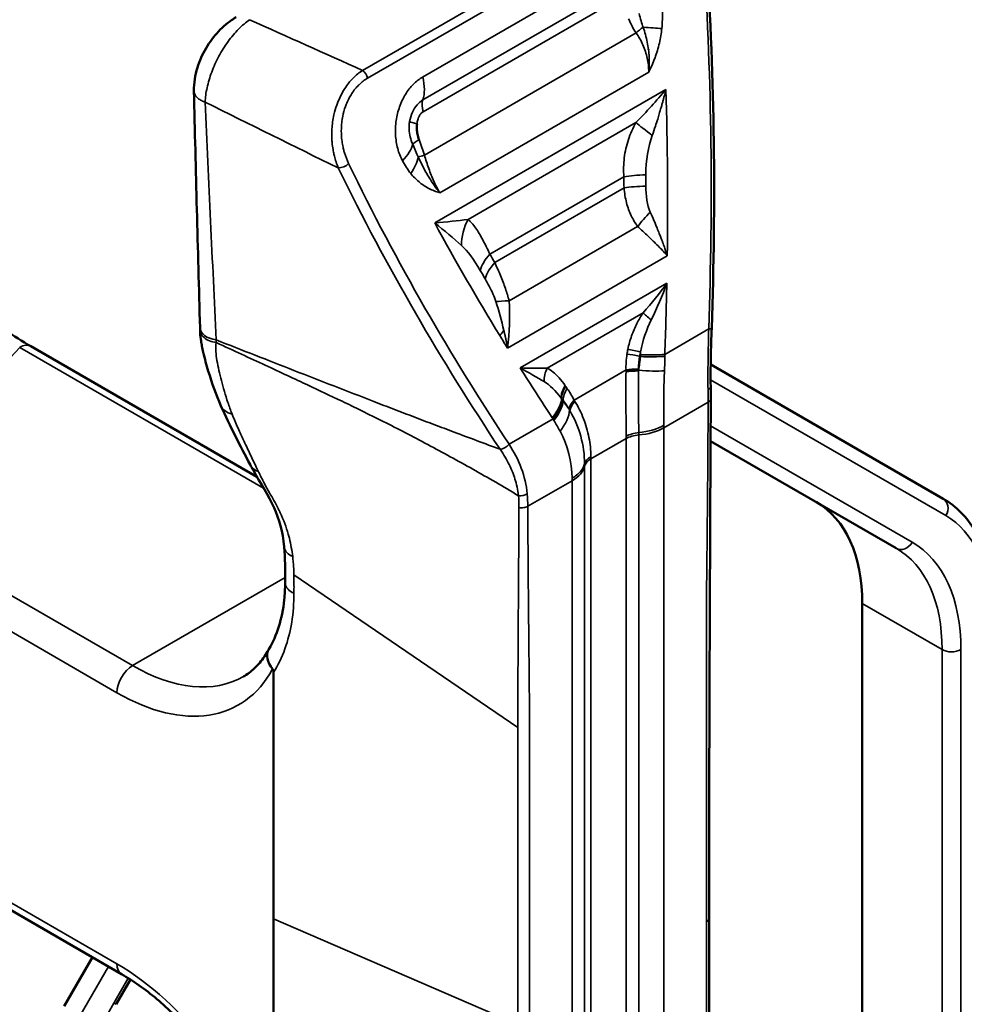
# Model space of a CAD drawing. Header units: millimetres. Extents: x 0 to 14369, y -869 to 2970.
# Tile 669 of 787: x 3641 to 3662, y 1715 to 1737. Entities that reach past the tile are written whole.
import ezdxf

# ---------------------------------------------------------------- set-up
doc = ezdxf.new("R2010")
doc.units = ezdxf.units.MM
doc.header["$LTSCALE"] = 10
doc.layers.add('Sichtbar (ISO)', color=7, linetype='Continuous', lineweight=50)
doc.layers.add('Sichtbar schmal (ISO)', color=7, linetype='Continuous', lineweight=35)

msp = doc.modelspace()

# ---------------------------------------------------------------- linework, layer by layer
at = {"layer": 'Sichtbar (ISO)'}
for p, q in [((3655.226, 1736.203), (3655.226, 1736.205)), ((3655.226, 1736.203), (3655.226, 1736.205)), ((3655.226, 1734.857), (3655.226, 1734.857)), ((3655.226, 1734.857), (3655.226, 1734.857)), ((3649.922, 1734.023), (3649.922, 1734.023)), ((3649.922, 1734.023), (3649.922, 1734.023)), ((3655.226, 1731.986), (3655.226, 1731.986)), ((3655.226, 1731.986), (3655.226, 1731.986)), ((3655.346, 1730.546), (3655.346, 1730.546)), ((3655.346, 1730.546), (3655.346, 1730.546)), ((3652.01, 1729.643), (3652.01, 1729.643)), ((3652.01, 1729.643), (3652.01, 1729.643)), ((3652.065, 1729.675), (3652.066, 1729.675)), ((3652.065, 1729.675), (3652.066, 1729.675)), ((3641.277, 1729.507), (3646.383, 1726.559)), ((3661.88, 1726.065), (3656.63, 1729.096)), ((3656.63, 1729.096), (3661.88, 1726.065)), ((3655.57, 1727.977), (3655.57, 1727.976)), ((3655.57, 1727.976), (3655.57, 1727.977)), ((3649.898, 1727.469), (3649.898, 1727.469)), ((3649.898, 1727.469), (3649.898, 1727.469)), ((3656.627, 1727.366), (3660.82, 1724.945)), ((3660.82, 1724.945), (3656.627, 1727.366)), ((3646.23, 1726.835), (3646.23, 1726.835)), ((3647.001, 1724.976), (3647.001, 1724.976)), ((3660.052, 1723.698), (3660.052, 1698.999)), ((3660.052, 1698.999), (3660.052, 1723.698)), ((3646.759, 1720.808), (3646.758, 1720.807)), ((3646.759, 1720.808), (3646.758, 1720.807)), ((3635.827, 1719.659), (3643.327, 1715.33)), ((3642.669, 1715.709), (3642.031, 1714.605)), ((3643.526, 1715.208), (3643.202, 1714.647)), ((3643.526, 1715.208), (3643.202, 1714.647))]:
    msp.add_line(p, q, dxfattribs=at)
for centre, major_axis, ratio, start_param, end_param in [((3645.599, 1729.938), (-0.5, -0.014), 0.595235, 0.000004, 0.003937), ((3656.517, 1721.656), (2.5, 4.33), 0.57735, 5.497787, 6.283185), ((3656.517, 1721.656), (2.5, 4.33), 0.57735, 5.497787, 6.283185), ((3647.087, 1722.417), (0.435, -0.247), 0.751725, 3.125713, 4.285466)]:
    msp.add_ellipse(centre, major_axis=major_axis, ratio=ratio, start_param=start_param, end_param=end_param, dxfattribs=at)
for points in [[(3656.537, 1738.298), (3656.725, 1735.537), (3656.748, 1732.728), (3656.653, 1729.918)], [(3644.961, 1735.276), (3644.961, 1735.274), (3644.961, 1735.273), (3644.961, 1735.272)], [(3645.099, 1729.924), (3645.05, 1731.705), (3645.003, 1733.487), (3644.961, 1735.272)], [(3656.63, 1728.605), (3656.632, 1728.51), (3656.632, 1728.417), (3656.632, 1728.326)], [(3656.632, 1728.325), (3656.614, 1724.409), (3656.594, 1720.494), (3656.594, 1716.589)], [(3656.632, 1728.325), (3656.632, 1728.326), (3656.632, 1728.326), (3656.632, 1728.326)], [(3646.23, 1726.835), (3646.007, 1727.263), (3645.776, 1727.697), (3645.571, 1728.164)], [(3647.02, 1724.162), (3647.02, 1724.445), (3647.025, 1724.729), (3647.001, 1724.976)], [(3656.594, 1716.589), (3656.594, 1712.685), (3656.614, 1708.792), (3656.632, 1704.898)]]:
    msp.add_open_spline(points, degree=3, dxfattribs=at)
for points, knots in [([(3644.961, 1735.276), (3644.96, 1735.445), (3644.985, 1735.626), (3645.087, 1735.952), (3645.154, 1736.103), (3645.316, 1736.377), (3645.412, 1736.504), (3645.621, 1736.727), (3645.737, 1736.825), (3645.878, 1736.916), (3645.898, 1736.928), (3645.917, 1736.939)], [0, 0, 0, 0, 0.0567267, 0.0567267, 0.1052116, 0.1052116, 0.1522458, 0.1522458, 0.1996317, 0.1996317, 0.2071699, 0.2071699, 0.2071699, 0.2071699]), ([(3650.046, 1734.17), (3650.03, 1734.213), (3650.019, 1734.255), (3650.011, 1734.296), (3650.007, 1734.314), (3650.004, 1734.332), (3650.002, 1734.35), (3649.999, 1734.373), (3649.997, 1734.395), (3649.996, 1734.417), (3649.994, 1734.456), (3649.995, 1734.494), (3649.999, 1734.531)], [0, 0, 0, 0, 0.3333333, 0.3333333, 0.3333333, 0.479087, 0.479087, 0.479087, 0.6666667, 0.6666667, 0.6666667, 0.9999519, 0.9999519, 0.9999519, 0.9999519]), ([(3638.957, 1731.495), (3639.505, 1730.864), (3640.106, 1730.302), (3640.896, 1729.74), (3641.087, 1729.616), (3641.277, 1729.507)], [0, 0, 0, 0, 0.2603472, 0.2603472, 0.3429717, 0.3429717, 0.3429717, 0.3429717]), ([(3645.1, 1729.864), (3645.1, 1729.883), (3645.1, 1729.901), (3645.099, 1729.918), (3645.099, 1729.92), (3645.099, 1729.923)], [0, 0, 0, 0, 0.006247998, 0.006247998, 0.007406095, 0.007406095, 0.007406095, 0.007406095]), ([(3645.572, 1728.163), (3645.463, 1728.412), (3645.368, 1728.674), (3645.244, 1729.083), (3645.206, 1729.224), (3645.162, 1729.418), (3645.152, 1729.466), (3645.136, 1729.551), (3645.13, 1729.587), (3645.114, 1729.683), (3645.106, 1729.743), (3645.101, 1729.824), (3645.1, 1729.844), (3645.1, 1729.864)], [0, 0, 0, 0, 0.1182305, 0.1182305, 0.178174, 0.178174, 0.1967044, 0.1967044, 0.2120995, 0.2120995, 0.2325805, 0.2325805, 0.2392735, 0.2392735, 0.2392735, 0.2392735]), ([(3656.653, 1729.918), (3656.645, 1729.692), (3656.638, 1729.468), (3656.628, 1729.027), (3656.626, 1728.807), (3656.63, 1728.605)], [0, 0, 0, 0, 0.0682205, 0.0682205, 0.139307, 0.139307, 0.139307, 0.139307]), ([(3647.001, 1724.976), (3646.968, 1725.318), (3646.886, 1725.608), (3646.645, 1726.138), (3646.469, 1726.399), (3646.279, 1726.743), (3646.254, 1726.789), (3646.23, 1726.835)], [0, 0, 0, 0, 0.1409185, 0.1409185, 0.2952903, 0.2952903, 0.3186021, 0.3186021, 0.3186021, 0.3186021]), ([(3661.88, 1726.065), (3662.027, 1725.98), (3662.162, 1725.876), (3662.403, 1725.632), (3662.509, 1725.493), (3662.69, 1725.187), (3662.766, 1725.02), (3662.885, 1724.663), (3662.93, 1724.473), (3662.989, 1724.076), (3663.004, 1723.868), (3663.004, 1723.654)], [5.4977871, 5.4977871, 5.4977871, 5.4977871, 5.6548668, 5.6548668, 5.8119464, 5.8119464, 5.969026, 5.969026, 6.1261057, 6.1261057, 6.2831853, 6.2831853, 6.2831853, 6.2831853]), ([(3661.88, 1726.065), (3662.027, 1725.98), (3662.162, 1725.876), (3662.403, 1725.632), (3662.509, 1725.493), (3662.69, 1725.187), (3662.766, 1725.02), (3662.885, 1724.663), (3662.93, 1724.473), (3662.989, 1724.076), (3663.004, 1723.868), (3663.004, 1723.654)], [5.4977871, 5.4977871, 5.4977871, 5.4977871, 5.6548668, 5.6548668, 5.8119464, 5.8119464, 5.969026, 5.969026, 6.1261057, 6.1261057, 6.2831853, 6.2831853, 6.2831853, 6.2831853]), ([(3646.655, 1722.669), (3646.835, 1722.971), (3646.957, 1723.351), (3647.013, 1723.904), (3647.02, 1724.032), (3647.02, 1724.163)], [0, 0, 0, 0, 0.1753111, 0.1753111, 0.2255553, 0.2255553, 0.2255553, 0.2255553]), ([(3646.649, 1722.659), (3646.619, 1722.603), (3646.587, 1722.55), (3646.519, 1722.45), (3646.484, 1722.403), (3646.41, 1722.316), (3646.372, 1722.276), (3646.292, 1722.2), (3646.251, 1722.166), (3646.166, 1722.102), (3646.122, 1722.073), (3646.077, 1722.047)], [0.4436491, 0.4436491, 0.4436491, 0.4436491, 0.5119989, 0.5119989, 0.5803487, 0.5803487, 0.6486985, 0.6486985, 0.7170484, 0.7170484, 0.7853982, 0.7853982, 0.7853982, 0.7853982]), ([(3646.738, 1722.222), (3646.74, 1722.22), (3646.742, 1722.217), (3646.746, 1722.211), (3646.747, 1722.208), (3646.751, 1722.198), (3646.753, 1722.19), (3646.758, 1722.169), (3646.759, 1722.153), (3646.759, 1722.14)], [-0.009508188, -0.009508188, -0.009508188, -0.009508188, -0.008530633, -0.008530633, -0.007495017, -0.007495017, -0.005132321, -0.005132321, -0.000260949, -0.000260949, -0.000260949, -0.000260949]), ([(3646.759, 1722.14), (3646.76, 1721.634), (3646.759, 1721.126), (3646.758, 1720.619), (3646.757, 1719.271), (3646.758, 1717.926), (3646.759, 1716.579)], [0.0000026, 0.0000026, 0.0000026, 0.0000026, 0.2735195, 0.2735195, 0.2735195, 1, 1, 1, 1]), ([(3646.759, 1716.579), (3646.759, 1715.233), (3646.76, 1713.887), (3646.759, 1712.539), (3646.758, 1712.032), (3646.758, 1711.525), (3646.758, 1711.018)], [0, 0, 0, 0, 0.726486, 0.726486, 0.726486, 1, 1, 1, 1]), ([(3643.327, 1715.33), (3643.591, 1715.177), (3643.86, 1714.987), (3644.389, 1714.541), (3644.649, 1714.285), (3645.145, 1713.722), (3645.38, 1713.414), (3645.812, 1712.764), (3646.009, 1712.422), (3646.352, 1711.722), (3646.498, 1711.364), (3646.616, 1711.009)], [4.712389, 4.712389, 4.712389, 4.712389, 4.938031, 4.938031, 5.163672, 5.163672, 5.389314, 5.389314, 5.614956, 5.614956, 5.840598, 5.840598, 5.840598, 5.840598])]:
    msp.add_open_spline(points, degree=3, knots=knots, dxfattribs=at)
at = {"layer": 'Sichtbar schmal (ISO)'}
for p, q in [((3655.182, 1739.437), (3648.77, 1735.735)), ((3648.884, 1735.561), (3655.296, 1739.262)), ((3654.36, 1738.032), (3650.126, 1735.587)), ((3654.365, 1737.513), (3650.131, 1735.069)), ((3654.268, 1737.188), (3650.135, 1734.802)), ((3654.945, 1736.582), (3650.167, 1733.823)), ((3655.138, 1736.611), (3655.138, 1736.611)), ((3655.138, 1736.611), (3655.138, 1736.611)), ((3650.512, 1732.974), (3655.232, 1735.699)), ((3655.619, 1735.307), (3650.399, 1732.294)), ((3655.138, 1734.763), (3655.138, 1734.763)), ((3655.138, 1734.763), (3655.138, 1734.763)), ((3651.151, 1732.371), (3654.941, 1734.56)), ((3651.644, 1731.587), (3654.671, 1733.335)), ((3654.673, 1733.082), (3651.755, 1731.397)), ((3654.981, 1732.212), (3652.079, 1730.536)), ((3655.138, 1732.069), (3655.138, 1732.069)), ((3655.138, 1732.069), (3655.138, 1732.069)), ((3652.042, 1729.467), (3655.65, 1731.55)), ((3651.675, 1730.775), (3651.674, 1730.775)), ((3651.674, 1730.775), (3651.675, 1730.775)), ((3655.64, 1730.929), (3652.325, 1729.016)), ((3651.825, 1730.372), (3651.825, 1730.372)), ((3651.825, 1730.372), (3651.825, 1730.372)), ((3652.937, 1729.012), (3655.103, 1730.263)), ((3656.586, 1729.898), (3655.595, 1729.324)), ((3651.991, 1729.733), (3651.991, 1729.733)), ((3651.991, 1729.733), (3651.991, 1729.733)), ((3652.075, 1729.782), (3652.074, 1729.781)), ((3652.074, 1729.781), (3652.075, 1729.782)), ((3641.027, 1729.482), (3646.534, 1726.303)), ((3655.044, 1729.274), (3655.026, 1729.283)), ((3655.048, 1729.377), (3655.046, 1729.311)), ((3653.545, 1728.293), (3654.719, 1728.971)), ((3654.718, 1728.928), (3654.719, 1728.944)), ((3661.942, 1725.683), (3656.628, 1728.751)), ((3656.628, 1728.751), (3661.942, 1725.683)), ((3653.265, 1728.322), (3653.282, 1728.293)), ((3655.57, 1728.323), (3655.571, 1728.322)), ((3655.571, 1728.322), (3655.57, 1728.323)), ((3653.3, 1728.266), (3653.297, 1728.285)), ((3653.557, 1728.274), (3653.564, 1728.262)), ((3655.572, 1727.667), (3656.574, 1728.245)), ((3653.071, 1727.867), (3652.078, 1727.295)), ((3653.071, 1727.867), (3653.053, 1727.893)), ((3655.572, 1704.238), (3655.572, 1727.667)), ((3656.629, 1727.711), (3661.182, 1725.083)), ((3661.182, 1725.083), (3656.629, 1727.711)), ((3653.926, 1726.961), (3654.724, 1727.422)), ((3654.724, 1727.422), (3654.724, 1703.993)), ((3655.006, 1704.074), (3655.006, 1727.503)), ((3653.784, 1726.798), (3653.784, 1703.369)), ((3653.926, 1703.532), (3653.926, 1726.961)), ((3643.577, 1722.295), (3636.077, 1726.624)), ((3652.5, 1725.893), (3653.501, 1726.471)), ((3653.501, 1726.471), (3653.501, 1703.042)), ((3635.724, 1726.012), (3643.223, 1721.682)), ((3647.218, 1724.397), (3647.218, 1724.397)), ((3647.22, 1724.348), (3652.277, 1720.901)), ((3647.02, 1724.283), (3643.577, 1722.295)), ((3660.052, 1723.698), (3661.855, 1722.657)), ((3661.855, 1722.657), (3660.052, 1723.698)), ((3661.855, 1722.657), (3661.855, 1697.958)), ((3661.855, 1697.958), (3661.855, 1722.657)), ((3662.28, 1697.958), (3662.28, 1722.657)), ((3662.28, 1722.657), (3662.28, 1697.958)), ((3646.76, 1721.96), (3646.758, 1721.956)), ((3646.758, 1721.956), (3646.76, 1721.96)), ((3646.758, 1720.917), (3646.759, 1720.918)), ((3646.759, 1720.918), (3646.758, 1720.917)), ((3643.223, 1715.558), (3635.724, 1719.888)), ((3646.759, 1716.579), (3652.277, 1714.19)), ((3642.669, 1715.709), (3642.031, 1714.605)), ((3643.031, 1715.5), (3642.393, 1714.396)), ((3642.393, 1714.396), (3643.031, 1715.5)), ((3643.154, 1714.674), (3643.479, 1715.238)), ((3643.479, 1715.238), (3643.154, 1714.674)), ((3643.154, 1714.674), (3643.202, 1714.647)), ((3643.202, 1714.647), (3643.154, 1714.674))]:
    msp.add_line(p, q, dxfattribs=at)
for centre, major_axis, ratio, start_param, end_param in [((3655.227, 1736.666), (0.413, 0.283), 0.216522, 1.722308, 2.165018), ((3654.859, 1736.803), (-0.994, 0.105), 0.067269, 1.827293, 2.315163), ((3648.75, 1735.585), (-0.1, 0.173), 0.57735, 4.258572, 5.355878), ((3649.458, 1735.708), (-0.5, 0.866), 0.57735, 3.61543, 4.258572), ((3650.467, 1734.749), (-0.25, 0.433), 0.57735, 0.47384, 1.133082), ((3650.316, 1734.506), (-0.493, 0.083), 0.074775, 0.20466, 0.884688), ((3655.647, 1734.105), (-0.816, 0.578), 0.066891, 0.575226, 1.194385), ((3650.352, 1734.198), (-0.469, -0.173), 0.195819, 5.347805, 5.911884), ((3648.541, 1731.622), (0.721, -4.967), 0.416069, 1.968561, 2.04793), ((3649.003, 1733.816), (0.878, 0.479), 0.501764, 5.270271, 5.859271), ((3649.188, 1733.529), (0.774, 0.633), 0.575549, 5.169381, 5.657251), ((3650.449, 1733.907), (-0.479, -0.144), 0.001417, 5.340856, 5.783564), ((3648.321, 1733.656), (0.18, 0.087), 0.477937, 3.914093, 5.294257), ((3655.34, 1733.215), (-1, -0.008), 0.168646, 4.888566, 5.443377), ((3607.504, 1725.815), (11.224, 62.434), 0.733818, 4.959215, 4.96326), ((3607.604, 1725.797), (-11.317, -62.952), 0.733818, 1.817622, 1.821668), ((3655.342, 1732.962), (-1, -0.005), 0.165983, 4.889078, 5.443888), ((3655.545, 1732.38), (-0.736, -0.676), 0.302836, 4.812715, 5.269501), ((3651.857, 1731.916), (0.322, 0.947), 0.832262, 1.366045, 1.985207), ((3652.313, 1731.467), (0.864, 0.503), 0.514405, 2.114583, 2.669394), ((3690.072, 1773.486), (-11.229, -62.435), 0.733872, 5.571514, 5.57556), ((3690.173, 1773.468), (11.322, 62.954), 0.733872, 2.429922, 2.433967), ((3652.424, 1731.277), (0.862, 0.507), 0.516196, 2.1125, 2.667311), ((3652.288, 1730.616), (0.61, 0.077), 0.091787, 3.713275, 4.351119), ((3658.885, 1733.568), (2.65, 4.59), 0.57735, 2.598773, 2.598801), ((3658.885, 1733.568), (-2.65, -4.59), 0.57735, 5.740366, 5.740394), ((3655.456, 1730.035), (-0.403, 0.296), 0.093631, 0.576634, 1.210406), ((3645.599, 1729.938), (-0.5, -0.014), 0.595235, 0.003937, 1.277481), ((3631.414, 1732.174), (-10.684, 0), 0.57735, 2.022432, 2.689957), ((3641.027, 1729.074), (0.25, 0.433), 0.57735, 0, 0.785404), ((3655.108, 1729.31), (-0.484, 0.126), 0.100115, 4.862441, 5.539689), ((3655.086, 1729.217), (-0.489, 0.104), 0.106008, 4.857943, 5.518303), ((3654.924, 1729.406), (-0.999, 0.05), 0.127643, 1.697654, 2.313165), ((3654.926, 1729.444), (-0.999, 0.036), 0.129653, 1.695735, 2.308377), ((3579.681, 1751.784), (-73.987, 23.821), 0.037653, 3.301247, 3.344897), ((3653.29, 1728.785), (0.135, 0.482), 0.82826, 1.319921, 1.953609), ((3655.053, 1728.911), (0.5, 0.003), 0.167172, 1.67381, 2.302216), ((3655.053, 1728.864), (-0.5, -0.001), 0.173352, 4.812698, 5.446897), ((3657.825, 1732.448), (-2.35, -4.07), 0.57735, 6.052782, 6.052786), ((3657.824, 1732.447), (-2.349, -4.069), 0.57735, 6.052782, 6.052786), ((3653.693, 1728.491), (0.378, 0.327), 0.691016, 1.940548, 2.617465), ((3653.737, 1728.438), (0.387, 0.317), 0.662857, 1.974535, 2.634899), ((3656.43, 1728.601), (0.2, 0.004), 0.515334, 5.485765, 6.283185), ((3652.402, 1727.987), (0.833, 0.554), 0.539516, 5.224761, 5.837401), ((3652.42, 1727.96), (0.828, 0.56), 0.550007, 5.217553, 5.833059), ((3653.304, 1727.311), (0.324, -1.159), 0.341033, 2.204078, 2.46743), ((3653.879, 1728.233), (-0.431, -0.253), 0.515543, 5.254699, 5.886717), ((3653.899, 1728.198), (0.433, 0.25), 0.520714, 2.113807, 2.748005), ((3654.865, 1728.12), (-1, -0.011), 0.569872, 1.7064, 2.349901), ((3654.865, 1728.075), (1, 0), 0.57735, 4.854286, 5.497788), ((3651.824, 1729.83), (-2.65, 4.59), 0.57735, 3.926991, 3.939765), ((3646.511, 1725.916), (2.35, 4.07), 0.57735, 5.41436, 5.414381), ((3646.511, 1725.916), (-2.35, -4.07), 0.57735, 2.272768, 2.272789), ((3655.077, 1727.275), (-0.5, -0.005), 0.569911, 4.847982, 5.491485), ((3651.188, 1729.463), (2.5, -4.33), 0.57735, 0.785398, 0.798179), ((3655.077, 1727.218), (0.5, 0), 0.57735, 1.712693, 2.356194), ((3654.289, 1727.941), (-0.189, 1.909), 0.362297, 4.445319, 4.473942), ((3650.39, 1729.002), (-2.5, 4.33), 0.57735, 3.926991, 3.939688), ((3652.794, 1726.879), (1, 0), 0.57735, 5.497787, 6.141288), ((3654.279, 1726.757), (-0.5, 0), 0.57735, 5.497788, 6.141288), ((3652.943, 1727.549), (-0.34, 2.136), 0.360255, 4.296096, 4.322532), ((3649.754, 1728.635), (2.65, -4.59), 0.57735, 0.785398, 0.798157), ((3652.346, 1726.243), (0.199, 0.018), 0.561975, 4.379917, 5.448083), ((3648.09, 1726.601), (3.915, -1.987), 0.780445, 0.373084, 0.447732), ((3661.73, 1725.805), (0.15, 0.26), 0.816497, 4.712389, 6.283185), ((3661.73, 1725.805), (0.15, 0.26), 0.816497, 4.712389, 6.283185), ((3659.592, 1721.612), (2.35, 4.07), 0.57735, 5.497787, 6.283185), ((3659.592, 1721.612), (2.35, 4.07), 0.57735, 5.497787, 6.283185), ((3660.97, 1725.205), (-0.15, -0.26), 0.816497, 0, 1.570796), ((3660.97, 1725.205), (-0.15, -0.26), 0.816497, 0, 1.570796), ((3658.532, 1720.493), (2.65, 4.59), 0.57735, 5.497787, 6.283185), ((3658.532, 1720.493), (2.65, 4.59), 0.57735, 5.497787, 6.283185), ((3658.32, 1720.615), (2.5, 4.33), 0.57735, 5.497787, 6.283185), ((3658.32, 1720.615), (2.5, 4.33), 0.57735, 5.497787, 6.283185), ((3662.067, 1722.779), (0.3, 0), 0.57735, 3.926991, 5.497787), ((3662.067, 1722.779), (-0.3, 0), 0.57735, 0.785398, 2.356194), ((3643.577, 1721.886), (-0.25, -0.433), 0.57735, 3.926991, 5.497787), ((3643.577, 1726.377), (2.5, -4.33), 0.57735, 5.497787, 6.283185), ((3643.223, 1726.173), (2.75, -4.763), 0.57735, 5.497787, 6.62643), ((3643.223, 1711.068), (2.75, -4.763), 0.57735, 1.227552, 2.356194), ((3643.577, 1715.763), (-0.25, -0.433), 0.57735, 5.497787, 6.283185), ((3645.804, 1713.144), (2.65, 4.59), 0.57735, 1.570796, 2.356194), ((3645.804, 1713.144), (-2.65, -4.59), 0.57735, 4.712389, 5.497787)]:
    msp.add_ellipse(centre, major_axis=major_axis, ratio=ratio, start_param=start_param, end_param=end_param, dxfattribs=at)
for points in [[(3656.586, 1729.898), (3656.682, 1732.703), (3656.659, 1735.504), (3656.471, 1738.26)], [(3655.104, 1736.711), (3655.077, 1736.802), (3655.042, 1736.907), (3655.012, 1737.021)], [(3655.538, 1737.082), (3655.541, 1736.95), (3655.542, 1736.817), (3655.527, 1736.683)], [(3645.217, 1735.021), (3645.215, 1735.122), (3645.25, 1735.341), (3645.352, 1735.699), (3645.516, 1736.059), (3645.727, 1736.394), (3645.966, 1736.678), (3646.134, 1736.823), (3646.217, 1736.881)], [(3646.217, 1736.881), (3647.069, 1736.5), (3647.92, 1736.118), (3648.77, 1735.735)], [(3654.945, 1736.582), (3654.88, 1736.683), (3654.824, 1736.79), (3654.778, 1736.902)], [(3655.232, 1735.699), (3655.231, 1735.807), (3655.208, 1736.018), (3655.11, 1736.317), (3655.007, 1736.497), (3654.945, 1736.582)], [(3655.232, 1735.699), (3655.243, 1735.811), (3655.249, 1736.034), (3655.207, 1736.375), (3655.144, 1736.6), (3655.104, 1736.711)], [(3655.527, 1736.683), (3655.516, 1736.573), (3655.479, 1736.353), (3655.38, 1736.017), (3655.286, 1735.804), (3655.232, 1735.699)], [(3649.672, 1733.695), (3649.625, 1733.782), (3649.552, 1733.967), (3649.503, 1734.282), (3649.517, 1734.607), (3649.596, 1734.922), (3649.731, 1735.203), (3649.912, 1735.435), (3650.051, 1735.543), (3650.126, 1735.587)], [(3654.941, 1734.56), (3655.182, 1734.802), (3655.408, 1735.052), (3655.619, 1735.307)], [(3655.619, 1735.307), (3655.658, 1734.06), (3655.667, 1732.806), (3655.65, 1731.55)], [(3648.221, 1733.533), (3647.219, 1734.024), (3646.217, 1734.52), (3645.217, 1735.021)], [(3645.217, 1735.021), (3645.297, 1733.225), (3645.379, 1731.435), (3645.462, 1729.649)], [(3649.831, 1734.581), (3649.822, 1734.524), (3649.813, 1734.408), (3649.838, 1734.23), (3649.878, 1734.123), (3649.902, 1734.071)], [(3655.311, 1734.266), (3655.221, 1734.013), (3655.161, 1733.7), (3655.163, 1733.38)], [(3649.902, 1734.071), (3649.947, 1733.965), (3649.989, 1733.864), (3650.028, 1733.781)], [(3649.856, 1733.408), (3649.786, 1733.494), (3649.727, 1733.594), (3649.672, 1733.695)], [(3650.028, 1733.781), (3650.076, 1733.674), (3650.177, 1733.471), (3650.341, 1733.201), (3650.454, 1733.046), (3650.512, 1732.974)], [(3650.167, 1733.823), (3650.196, 1733.719), (3650.26, 1733.516), (3650.377, 1733.228), (3650.465, 1733.056), (3650.512, 1732.974)], [(3651.876, 1727.18), (3650.552, 1729.175), (3649.317, 1731.285), (3648.221, 1733.533)], [(3648.454, 1733.632), (3649.537, 1731.392), (3650.763, 1729.286), (3652.078, 1727.295)], [(3654.981, 1732.212), (3654.927, 1732.285), (3654.829, 1732.447), (3654.721, 1732.743), (3654.683, 1732.965), (3654.673, 1733.082)], [(3655.165, 1733.124), (3655.166, 1732.911), (3655.197, 1732.692), (3655.267, 1732.534)], [(3650.399, 1732.294), (3650.669, 1732.316), (3650.921, 1732.342), (3651.151, 1732.371)], [(3651.869, 1729.748), (3651.361, 1730.576), (3650.869, 1731.424), (3650.399, 1732.294)], [(3651.006, 1731.781), (3650.822, 1731.945), (3650.619, 1732.117), (3650.399, 1732.294)], [(3651.425, 1731.221), (3651.285, 1731.462), (3651.143, 1731.658), (3651.006, 1731.781)], [(3655.103, 1730.263), (3655.297, 1730.478), (3655.476, 1730.701), (3655.64, 1730.929)], [(3655.64, 1730.929), (3655.539, 1730.648), (3655.422, 1730.373), (3655.288, 1730.104)], [(3655.64, 1730.929), (3655.629, 1730.395), (3655.614, 1729.86), (3655.595, 1729.324)], [(3651.958, 1729.865), (3651.908, 1730.082), (3651.848, 1730.304), (3651.779, 1730.521)], [(3652.079, 1730.536), (3652.104, 1730.182), (3652.089, 1729.821), (3652.042, 1729.467)], [(3654.76, 1729.436), (3654.782, 1729.542), (3654.838, 1729.744), (3654.957, 1730.023), (3655.052, 1730.186), (3655.103, 1730.263)], [(3655.288, 1730.104), (3655.179, 1729.887), (3655.097, 1729.641), (3655.048, 1729.377)], [(3651.958, 1729.865), (3651.932, 1729.826), (3651.902, 1729.786), (3651.869, 1729.748)], [(3656.571, 1728.53), (3656.562, 1728.951), (3656.575, 1729.42), (3656.586, 1729.898)], [(3645.462, 1729.649), (3645.463, 1729.629), (3645.466, 1729.609), (3645.466, 1729.59)], [(3652.042, 1729.467), (3651.984, 1729.56), (3651.926, 1729.654), (3651.869, 1729.748)], [(3645.466, 1729.59), (3645.455, 1729.523), (3645.453, 1729.392), (3645.477, 1729.185), (3645.524, 1728.965), (3645.583, 1728.732), (3645.647, 1728.49), (3645.726, 1728.236), (3645.788, 1728.063), (3645.822, 1727.976)], [(3652.29, 1726.132), (3651.947, 1726.338), (3651.26, 1726.736), (3650.239, 1727.294), (3649.231, 1727.816), (3648.256, 1728.291), (3647.578, 1728.61), (3646.591, 1729.071), (3645.86, 1729.408), (3645.466, 1729.59)], [(3654.74, 1729.328), (3654.746, 1729.364), (3654.753, 1729.4), (3654.76, 1729.436)], [(3654.719, 1728.971), (3654.714, 1729.091), (3654.722, 1729.211), (3654.74, 1729.328)], [(3655.026, 1729.283), (3655.007, 1729.188), (3654.999, 1729.09), (3655.001, 1728.994)], [(3655.004, 1728.965), (3655.019, 1729.068), (3655.034, 1729.171), (3655.044, 1729.274)], [(3655.048, 1729.377), (3655.04, 1729.346), (3655.032, 1729.314), (3655.026, 1729.283)], [(3655.046, 1729.311), (3655.045, 1729.299), (3655.045, 1729.286), (3655.044, 1729.274)], [(3655.595, 1729.279), (3655.595, 1729.169), (3655.592, 1729.06), (3655.587, 1728.951)], [(3655.595, 1729.324), (3655.595, 1729.309), (3655.595, 1729.294), (3655.595, 1729.279)], [(3653.053, 1727.893), (3652.808, 1728.264), (3652.565, 1728.638), (3652.325, 1729.016)], [(3652.325, 1729.016), (3652.548, 1729.011), (3652.754, 1729.01), (3652.937, 1729.012)], [(3652.937, 1729.012), (3652.983, 1728.991), (3653.073, 1728.933), (3653.207, 1728.8), (3653.299, 1728.682), (3653.346, 1728.616)], [(3654.719, 1728.944), (3654.719, 1728.953), (3654.719, 1728.963), (3654.719, 1728.971)], [(3655.004, 1728.965), (3654.901, 1728.964), (3654.796, 1728.956), (3654.719, 1728.944)], [(3655.004, 1728.965), (3655.004, 1728.974), (3655.002, 1728.985), (3655.001, 1728.994)], [(3655.003, 1728.95), (3655.003, 1728.952), (3655.003, 1728.955), (3655.003, 1728.96), (3655.004, 1728.963), (3655.004, 1728.965)], [(3654.718, 1728.928), (3654.715, 1728.759), (3654.714, 1728.424), (3654.718, 1727.93), (3654.722, 1727.622), (3654.723, 1727.474)], [(3655.587, 1728.951), (3655.58, 1728.81), (3655.572, 1728.529), (3655.569, 1728.114), (3655.57, 1727.851), (3655.572, 1727.722)], [(3653.253, 1728.338), (3653.126, 1728.5), (3653.003, 1728.629), (3652.87, 1728.708)], [(3653.346, 1728.616), (3653.35, 1728.61), (3653.354, 1728.604), (3653.358, 1728.599)], [(3653.358, 1728.599), (3653.369, 1728.583), (3653.381, 1728.566), (3653.392, 1728.549)], [(3653.392, 1728.549), (3653.444, 1728.473), (3653.495, 1728.387), (3653.545, 1728.293)], [(3656.574, 1728.245), (3656.574, 1728.338), (3656.573, 1728.433), (3656.571, 1728.53)], [(3653.265, 1728.322), (3653.261, 1728.329), (3653.257, 1728.332), (3653.253, 1728.338)], [(3653.297, 1728.285), (3653.286, 1728.299), (3653.276, 1728.31), (3653.265, 1728.322)], [(3653.282, 1728.293), (3653.288, 1728.284), (3653.294, 1728.275), (3653.3, 1728.266)], [(3653.3, 1728.266), (3653.315, 1728.246), (3653.344, 1728.205), (3653.387, 1728.142), (3653.416, 1728.104), (3653.431, 1728.086)], [(3653.443, 1728.064), (3653.452, 1728.128), (3653.494, 1728.205), (3653.557, 1728.274)], [(3653.545, 1728.293), (3653.549, 1728.287), (3653.553, 1728.28), (3653.557, 1728.274)], [(3653.564, 1728.262), (3653.641, 1728.137), (3653.771, 1727.875), (3653.894, 1727.45), (3653.924, 1727.16), (3653.925, 1727.013)], [(3653.09, 1727.833), (3653.084, 1727.844), (3653.077, 1727.855), (3653.071, 1727.867)], [(3653.443, 1728.064), (3653.444, 1728.063), (3653.445, 1728.061), (3653.447, 1728.057), (3653.449, 1728.055), (3653.45, 1728.053)], [(3653.784, 1726.851), (3653.778, 1727.274), (3653.667, 1727.686), (3653.45, 1728.053)], [(3653.228, 1727.59), (3653.184, 1727.67), (3653.138, 1727.751), (3653.09, 1727.833)], [(3653.501, 1726.527), (3653.496, 1726.899), (3653.404, 1727.27), (3653.228, 1727.59)], [(3652.078, 1727.295), (3652.301, 1726.948), (3652.451, 1726.574), (3652.487, 1726.172)], [(3653.784, 1726.851), (3653.799, 1726.911), (3653.851, 1726.97), (3653.925, 1727.013)], [(3652.487, 1726.172), (3652.495, 1726.079), (3652.499, 1725.985), (3652.5, 1725.893)], [(3652.301, 1725.863), (3652.333, 1725.858), (3652.41, 1725.856), (3652.476, 1725.879), (3652.5, 1725.893)], [(3647.22, 1724.348), (3647.218, 1724.396), (3647.214, 1724.49), (3647.205, 1724.627), (3647.196, 1724.714), (3647.191, 1724.756)]]:
    msp.add_open_spline(points, degree=3, dxfattribs=at)
for points, knots in [([(3648.77, 1735.735), (3648.697, 1735.689), (3648.624, 1735.63), (3648.556, 1735.562), (3648.55, 1735.556), (3648.544, 1735.55), (3648.539, 1735.544), (3648.511, 1735.515), (3648.484, 1735.484), (3648.458, 1735.452), (3648.427, 1735.413), (3648.397, 1735.372), (3648.369, 1735.328), (3648.358, 1735.312), (3648.348, 1735.296), (3648.339, 1735.28), (3648.322, 1735.252), (3648.305, 1735.222), (3648.29, 1735.192), (3648.265, 1735.145), (3648.243, 1735.096), (3648.222, 1735.045), (3648.209, 1735.013), (3648.196, 1734.981), (3648.185, 1734.948), (3648.161, 1734.879), (3648.141, 1734.808), (3648.124, 1734.735), (3648.112, 1734.681), (3648.102, 1734.627), (3648.094, 1734.572), (3648.087, 1734.519), (3648.082, 1734.465), (3648.078, 1734.412), (3648.075, 1734.358), (3648.074, 1734.304), (3648.074, 1734.254), (3648.075, 1734.235), (3648.075, 1734.216), (3648.076, 1734.198), (3648.077, 1734.164), (3648.079, 1734.131), (3648.082, 1734.099), (3648.087, 1734.048), (3648.093, 1733.999), (3648.102, 1733.947), (3648.105, 1733.928), (3648.109, 1733.908), (3648.113, 1733.887), (3648.119, 1733.86), (3648.125, 1733.831), (3648.132, 1733.802), (3648.153, 1733.716), (3648.183, 1733.623), (3648.221, 1733.533)], [0, 0, 0, 0, 0.131951, 0.131951, 0.131951, 0.142857, 0.142857, 0.142857, 0.197533, 0.197533, 0.197533, 0.262446, 0.262446, 0.262446, 0.285714, 0.285714, 0.285714, 0.326328, 0.326328, 0.326328, 0.389027, 0.389027, 0.389027, 0.428571, 0.428571, 0.428571, 0.510835, 0.510835, 0.510835, 0.571429, 0.571429, 0.571429, 0.629943, 0.629943, 0.629943, 0.69105, 0.69105, 0.69105, 0.714286, 0.714286, 0.714286, 0.759038, 0.759038, 0.759038, 0.830162, 0.830162, 0.830162, 0.857143, 0.857143, 0.857143, 0.893243, 0.893243, 0.893243, 1, 1, 1, 1]), ([(3648.454, 1733.632), (3648.416, 1733.71), (3648.386, 1733.791), (3648.362, 1733.872), (3648.353, 1733.901), (3648.345, 1733.931), (3648.338, 1733.96), (3648.334, 1733.974), (3648.331, 1733.987), (3648.328, 1734.001), (3648.319, 1734.045), (3648.311, 1734.09), (3648.305, 1734.135), (3648.299, 1734.181), (3648.294, 1734.227), (3648.292, 1734.273), (3648.291, 1734.28), (3648.291, 1734.286), (3648.291, 1734.293), (3648.289, 1734.333), (3648.289, 1734.373), (3648.29, 1734.412), (3648.291, 1734.46), (3648.294, 1734.507), (3648.299, 1734.554), (3648.302, 1734.576), (3648.304, 1734.599), (3648.308, 1734.621), (3648.311, 1734.646), (3648.316, 1734.671), (3648.32, 1734.696), (3648.336, 1734.775), (3648.357, 1734.85), (3648.383, 1734.923), (3648.388, 1734.938), (3648.394, 1734.952), (3648.399, 1734.967), (3648.417, 1735.011), (3648.436, 1735.054), (3648.457, 1735.095), (3648.474, 1735.127), (3648.491, 1735.158), (3648.51, 1735.188), (3648.515, 1735.196), (3648.52, 1735.205), (3648.526, 1735.213), (3648.55, 1735.25), (3648.576, 1735.286), (3648.604, 1735.32), (3648.628, 1735.349), (3648.654, 1735.377), (3648.68, 1735.404), (3648.684, 1735.407), (3648.687, 1735.411), (3648.691, 1735.414), (3648.751, 1735.472), (3648.815, 1735.521), (3648.884, 1735.561)], [0, 0, 0, 0, 0.104609, 0.104609, 0.104609, 0.142857, 0.142857, 0.142857, 0.16017, 0.16017, 0.16017, 0.217758, 0.217758, 0.217758, 0.276811, 0.276811, 0.276811, 0.285714, 0.285714, 0.285714, 0.336998, 0.336998, 0.336998, 0.398921, 0.398921, 0.398921, 0.428571, 0.428571, 0.428571, 0.462715, 0.462715, 0.462715, 0.571429, 0.571429, 0.571429, 0.593906, 0.593906, 0.593906, 0.661301, 0.661301, 0.661301, 0.714286, 0.714286, 0.714286, 0.729076, 0.729076, 0.729076, 0.796925, 0.796925, 0.796925, 0.857143, 0.857143, 0.857143, 0.865152, 0.865152, 0.865152, 1, 1, 1, 1]), ([(3644.961, 1735.272), (3644.961, 1735.26), (3644.963, 1735.248), (3644.966, 1735.236), (3644.971, 1735.211), (3644.983, 1735.187), (3644.998, 1735.164), (3645.014, 1735.143), (3645.033, 1735.122), (3645.056, 1735.104), (3645.079, 1735.085), (3645.106, 1735.069), (3645.134, 1735.055), (3645.16, 1735.041), (3645.189, 1735.03), (3645.217, 1735.021)], [0.4373551, 0.4373551, 0.4373551, 0.4373551, 0.5, 0.5, 0.5, 0.6269062, 0.6269062, 0.6269062, 0.75, 0.75, 0.75, 0.8776821, 0.8776821, 0.8776821, 0.9999772, 0.9999772, 0.9999772, 0.9999772]), ([(3655.619, 1735.307), (3655.617, 1735.303), (3655.616, 1735.299), (3655.615, 1735.295), (3655.614, 1735.291), (3655.613, 1735.287), (3655.612, 1735.282), (3655.608, 1735.265), (3655.604, 1735.247), (3655.599, 1735.23), (3655.594, 1735.209), (3655.589, 1735.189), (3655.584, 1735.169), (3655.578, 1735.146), (3655.572, 1735.123), (3655.566, 1735.1), (3655.56, 1735.076), (3655.553, 1735.051), (3655.547, 1735.026), (3655.539, 1734.999), (3655.532, 1734.972), (3655.525, 1734.946), (3655.517, 1734.916), (3655.508, 1734.887), (3655.5, 1734.858), (3655.49, 1734.824), (3655.48, 1734.79), (3655.47, 1734.757), (3655.458, 1734.716), (3655.446, 1734.675), (3655.433, 1734.634), (3655.416, 1734.581), (3655.399, 1734.527), (3655.382, 1734.474), (3655.359, 1734.404), (3655.335, 1734.335), (3655.311, 1734.266)], [0, 0, 0, 0, 0.011738, 0.011738, 0.011738, 0.023476, 0.023476, 0.023476, 0.07333, 0.07333, 0.07333, 0.13102, 0.13102, 0.13102, 0.195936, 0.195936, 0.195936, 0.266596, 0.266596, 0.266596, 0.34314, 0.34314, 0.34314, 0.427341, 0.427341, 0.427341, 0.524047, 0.524047, 0.524047, 0.642209, 0.642209, 0.642209, 0.797511, 0.797511, 0.797511, 1, 1, 1, 1]), ([(3650.131, 1735.069), (3650.084, 1735.041), (3649.996, 1734.97), (3649.886, 1734.8), (3649.843, 1734.657), (3649.831, 1734.581)], [0, 0, 0, 0, 0.3333333, 0.6666667, 0.9999994, 0.9999994, 0.9999994, 0.9999994]), ([(3649.999, 1734.531), (3650.002, 1734.564), (3650.008, 1734.594), (3650.015, 1734.622), (3650.023, 1734.65), (3650.033, 1734.676), (3650.045, 1734.699), (3650.057, 1734.723), (3650.071, 1734.745), (3650.086, 1734.762), (3650.101, 1734.779), (3650.117, 1734.792), (3650.135, 1734.802)], [0, 0, 0, 0, 0.25, 0.25, 0.25, 0.5, 0.5, 0.5, 0.75, 0.75, 0.75, 1, 1, 1, 1]), ([(3654.671, 1733.335), (3654.659, 1733.478), (3654.666, 1733.761), (3654.759, 1734.179), (3654.873, 1734.436), (3654.941, 1734.56)], [0.0000004, 0.0000004, 0.0000004, 0.0000004, 0.3333333, 0.6666667, 1, 1, 1, 1]), ([(3650.512, 1732.974), (3650.425, 1732.998), (3650.343, 1733.03), (3650.265, 1733.071), (3650.187, 1733.112), (3650.112, 1733.162), (3650.044, 1733.218), (3649.976, 1733.275), (3649.913, 1733.338), (3649.856, 1733.408)], [0, 0, 0, 0, 0.333333, 0.333333, 0.333333, 0.666667, 0.666667, 0.666667, 1, 1, 1, 1]), ([(3655.267, 1732.534), (3655.295, 1732.472), (3655.322, 1732.41), (3655.348, 1732.348), (3655.372, 1732.292), (3655.396, 1732.235), (3655.419, 1732.178), (3655.436, 1732.137), (3655.453, 1732.095), (3655.469, 1732.053), (3655.481, 1732.022), (3655.493, 1731.991), (3655.505, 1731.96), (3655.514, 1731.936), (3655.524, 1731.911), (3655.533, 1731.887), (3655.54, 1731.866), (3655.548, 1731.845), (3655.556, 1731.824), (3655.562, 1731.805), (3655.569, 1731.787), (3655.576, 1731.768), (3655.582, 1731.751), (3655.588, 1731.734), (3655.594, 1731.717), (3655.599, 1731.701), (3655.605, 1731.686), (3655.61, 1731.67), (3655.615, 1731.655), (3655.62, 1731.641), (3655.625, 1731.627), (3655.629, 1731.614), (3655.633, 1731.601), (3655.637, 1731.589), (3655.641, 1731.579), (3655.644, 1731.569), (3655.647, 1731.559), (3655.648, 1731.556), (3655.649, 1731.553), (3655.65, 1731.55)], [0, 0, 0, 0, 0.188287, 0.188287, 0.188287, 0.360713, 0.360713, 0.360713, 0.48777, 0.48777, 0.48777, 0.58268, 0.58268, 0.58268, 0.657648, 0.657648, 0.657648, 0.721376, 0.721376, 0.721376, 0.778095, 0.778095, 0.778095, 0.830149, 0.830149, 0.830149, 0.878282, 0.878282, 0.878282, 0.922247, 0.922247, 0.922247, 0.960697, 0.960697, 0.960697, 0.990988, 0.990988, 0.990988, 1, 1, 1, 1]), ([(3651.151, 1732.371), (3651.21, 1732.321), (3651.321, 1732.193), (3651.482, 1731.923), (3651.59, 1731.706), (3651.644, 1731.587)], [0, 0, 0, 0, 0.3333333, 0.6666667, 0.9999996, 0.9999996, 0.9999996, 0.9999996]), ([(3655.65, 1731.55), (3655.649, 1731.555), (3655.644, 1731.556), (3655.642, 1731.56), (3655.639, 1731.563), (3655.636, 1731.566), (3655.633, 1731.569), (3655.572, 1731.637), (3655.509, 1731.704), (3655.442, 1731.772), (3655.37, 1731.846), (3655.294, 1731.92), (3655.217, 1731.994), (3655.14, 1732.067), (3655.061, 1732.14), (3654.981, 1732.212)], [0, 0, 0, 0, 0.014404, 0.014404, 0.014404, 0.028807, 0.028807, 0.028807, 0.333333, 0.333333, 0.333333, 0.666667, 0.666667, 0.666667, 1, 1, 1, 1]), ([(3651.755, 1731.397), (3651.8, 1731.299), (3651.887, 1731.103), (3651.999, 1730.809), (3652.056, 1730.626), (3652.079, 1730.536)], [0, 0, 0, 0, 0.3333333, 0.6666667, 0.999828, 0.999828, 0.999828, 0.999828]), ([(3651.779, 1730.521), (3651.76, 1730.577), (3651.716, 1730.691), (3651.633, 1730.861), (3651.57, 1730.974), (3651.537, 1731.03)], [0, 0, 0, 0, 0.3333333, 0.6666667, 0.9999986, 0.9999986, 0.9999986, 0.9999986]), ([(3645.466, 1729.59), (3645.413, 1729.598), (3645.36, 1729.612), (3645.312, 1729.631), (3645.265, 1729.65), (3645.224, 1729.674), (3645.191, 1729.701), (3645.158, 1729.729), (3645.133, 1729.76), (3645.118, 1729.792), (3645.107, 1729.816), (3645.101, 1729.84), (3645.1, 1729.864)], [0, 0, 0, 0, 0.1666667, 0.1666667, 0.1666667, 0.3333333, 0.3333333, 0.3333333, 0.5, 0.5, 0.5, 0.6193302, 0.6193302, 0.6193302, 0.6193302]), ([(3651.958, 1729.865), (3651.962, 1729.852), (3651.965, 1729.844), (3651.967, 1729.834), (3651.969, 1729.825), (3651.971, 1729.816), (3651.974, 1729.807), (3651.976, 1729.798), (3651.978, 1729.788), (3651.98, 1729.779), (3651.982, 1729.77), (3651.984, 1729.761), (3651.987, 1729.752), (3651.989, 1729.743), (3651.991, 1729.734), (3651.993, 1729.725), (3651.995, 1729.716), (3651.997, 1729.707), (3651.999, 1729.698), (3652, 1729.689), (3652.002, 1729.68), (3652.004, 1729.671), (3652.006, 1729.663), (3652.008, 1729.654), (3652.01, 1729.646), (3652.011, 1729.637), (3652.013, 1729.629), (3652.015, 1729.621), (3652.016, 1729.613), (3652.018, 1729.605), (3652.019, 1729.597), (3652.021, 1729.589), (3652.022, 1729.582), (3652.024, 1729.574), (3652.025, 1729.567), (3652.027, 1729.56), (3652.028, 1729.553), (3652.029, 1729.546), (3652.03, 1729.539), (3652.032, 1729.533), (3652.033, 1729.526), (3652.034, 1729.52), (3652.035, 1729.514), (3652.036, 1729.508), (3652.037, 1729.502), (3652.038, 1729.497), (3652.039, 1729.491), (3652.04, 1729.486), (3652.04, 1729.481), (3652.041, 1729.476), (3652.042, 1729.472), (3652.042, 1729.467)], [0, 0, 0, 0, 0.0588235, 0.0588235, 0.0588235, 0.1176471, 0.1176471, 0.1176471, 0.1764706, 0.1764706, 0.1764706, 0.2352941, 0.2352941, 0.2352941, 0.2941176, 0.2941176, 0.2941176, 0.3529412, 0.3529412, 0.3529412, 0.4117647, 0.4117647, 0.4117647, 0.4705882, 0.4705882, 0.4705882, 0.5294118, 0.5294118, 0.5294118, 0.5882353, 0.5882353, 0.5882353, 0.6470588, 0.6470588, 0.6470588, 0.7058824, 0.7058824, 0.7058824, 0.7647059, 0.7647059, 0.7647059, 0.8235294, 0.8235294, 0.8235294, 0.8823529, 0.8823529, 0.8823529, 0.9411765, 0.9411765, 0.9411765, 0.9990254, 0.9990254, 0.9990254, 0.9990254]), ([(3656.586, 1729.898), (3656.615, 1729.9), (3656.639, 1729.907), (3656.648, 1729.912), (3656.651, 1729.914), (3656.652, 1729.916), (3656.652, 1729.918)], [0, 0, 0, 0, 0.5, 0.5, 0.5, 0.6647959, 0.6647959, 0.6647959, 0.6647959]), ([(3645.462, 1729.649), (3646.048, 1729.421), (3646.634, 1729.191), (3647.22, 1728.962), (3647.82, 1728.727), (3648.421, 1728.493), (3649.023, 1728.26), (3649.174, 1728.201), (3649.324, 1728.143), (3649.475, 1728.085), (3649.626, 1728.027), (3649.777, 1727.969), (3649.928, 1727.912), (3650.079, 1727.854), (3650.23, 1727.797), (3650.382, 1727.739), (3650.533, 1727.682), (3650.685, 1727.625), (3650.836, 1727.568), (3651.182, 1727.438), (3651.529, 1727.308), (3651.876, 1727.18)], [0, 0, 0, 0, 0.275282, 0.275282, 0.275282, 0.557214, 0.557214, 0.557214, 0.627697, 0.627697, 0.627697, 0.69818, 0.69818, 0.69818, 0.768663, 0.768663, 0.768663, 0.839146, 0.839146, 0.839146, 1, 1, 1, 1]), ([(3655.587, 1728.951), (3655.509, 1728.947), (3655.417, 1728.946), (3655.317, 1728.948), (3655.217, 1728.95), (3655.111, 1728.957), (3655.004, 1728.965)], [0, 0, 0, 0, 0.5, 0.5, 0.5, 1, 1, 1, 1]), ([(3655.003, 1728.95), (3654.999, 1728.792), (3654.999, 1728.633), (3654.999, 1728.475), (3654.999, 1728.317), (3655, 1728.16), (3655.001, 1728.006), (3655.003, 1727.852), (3655.005, 1727.702), (3655.006, 1727.557)], [0, 0, 0, 0, 0.333333, 0.333333, 0.333333, 0.666667, 0.666667, 0.666667, 1, 1, 1, 1]), ([(3653.265, 1728.322), (3653.264, 1728.352), (3653.268, 1728.383), (3653.275, 1728.414), (3653.282, 1728.445), (3653.292, 1728.476), (3653.306, 1728.507), (3653.32, 1728.538), (3653.338, 1728.569), (3653.358, 1728.599)], [0, 0, 0, 0, 0.333333, 0.333333, 0.333333, 0.666667, 0.666667, 0.666667, 1, 1, 1, 1]), ([(3653.053, 1727.893), (3653.093, 1727.941), (3653.128, 1727.99), (3653.157, 1728.038), (3653.186, 1728.086), (3653.21, 1728.134), (3653.229, 1728.182), (3653.247, 1728.23), (3653.259, 1728.279), (3653.265, 1728.322)], [0, 0, 0, 0, 0.3333333, 0.3333333, 0.3333333, 0.6666667, 0.6666667, 0.6666667, 0.9999485, 0.9999485, 0.9999485, 0.9999485]), ([(3656.574, 1728.245), (3656.598, 1728.259), (3656.626, 1728.286), (3656.632, 1728.316), (3656.632, 1728.325)], [0, 0, 0, 0, 0.5, 0.7206639, 0.7206639, 0.7206639, 0.7206639]), ([(3645.572, 1728.163), (3645.578, 1728.149), (3645.6, 1728.107), (3645.675, 1728.026), (3645.763, 1727.988), (3645.822, 1727.976)], [0.5639149, 0.5639149, 0.5639149, 0.5639149, 0.6247675, 0.7499678, 0.9999646, 0.9999646, 0.9999646, 0.9999646]), ([(3653.431, 1728.086), (3653.433, 1728.083), (3653.435, 1728.079), (3653.437, 1728.075), (3653.439, 1728.071), (3653.441, 1728.068), (3653.443, 1728.064)], [0, 0, 0, 0, 0.5, 0.5, 0.5, 1, 1, 1, 1]), ([(3656.536, 1716.508), (3656.536, 1717.485), (3656.536, 1718.949), (3656.536, 1720.657), (3656.536, 1721.634), (3656.536, 1722.366), (3656.535, 1722.976), (3656.536, 1723.464), (3656.537, 1723.831), (3656.539, 1724.198), (3656.544, 1724.689), (3656.55, 1725.181), (3656.555, 1725.672), (3656.559, 1726.162), (3656.567, 1727.021), (3656.571, 1727.756), (3656.574, 1728.245)], [0, 0, 0, 0, 0.25, 0.375, 0.4375, 0.5, 0.5625, 0.59375, 0.625, 0.65625, 0.6875, 0.75, 0.78125, 0.8125, 0.875, 1, 1, 1, 1]), ([(3646.414, 1726.681), (3646.365, 1726.784), (3646.317, 1726.887), (3646.269, 1726.989), (3646.222, 1727.089), (3646.176, 1727.188), (3646.129, 1727.287), (3646.124, 1727.298), (3646.119, 1727.31), (3646.113, 1727.321), (3646.072, 1727.408), (3646.031, 1727.495), (3645.99, 1727.583), (3645.945, 1727.681), (3645.901, 1727.78), (3645.859, 1727.883), (3645.846, 1727.914), (3645.834, 1727.945), (3645.822, 1727.976)], [0, 0, 0, 0, 0.2405736, 0.2405736, 0.2405736, 0.4731695, 0.4731695, 0.4731695, 0.5, 0.5, 0.5, 0.7047926, 0.7047926, 0.7047926, 0.9324323, 0.9324323, 0.9324323, 1, 1, 1, 1]), ([(3653.228, 1727.59), (3653.291, 1727.666), (3653.344, 1727.749), (3653.38, 1727.83), (3653.417, 1727.911), (3653.438, 1727.992), (3653.443, 1728.064)], [0, 0, 0, 0, 0.5, 0.5, 0.5, 1, 1, 1, 1]), ([(3652.078, 1727.295), (3652.056, 1727.268), (3652.023, 1727.238), (3651.986, 1727.217), (3651.949, 1727.196), (3651.908, 1727.184), (3651.876, 1727.18)], [0, 0, 0, 0, 0.5, 0.5, 0.5, 1, 1, 1, 1]), ([(3652.29, 1726.132), (3652.273, 1726.266), (3652.246, 1726.393), (3652.211, 1726.508), (3652.176, 1726.622), (3652.134, 1726.724), (3652.08, 1726.835), (3652.025, 1726.945), (3651.957, 1727.064), (3651.876, 1727.18)], [0, 0, 0, 0, 0.333333, 0.333333, 0.333333, 0.666667, 0.666667, 0.666667, 1, 1, 1, 1]), ([(3646.23, 1726.835), (3646.242, 1726.811), (3646.258, 1726.789), (3646.276, 1726.77), (3646.314, 1726.729), (3646.363, 1726.699), (3646.414, 1726.681)], [0.6358402, 0.6358402, 0.6358402, 0.6358402, 0.7516945, 0.7516945, 0.7516945, 0.9997917, 0.9997917, 0.9997917, 0.9997917]), ([(3653.501, 1726.527), (3653.575, 1726.569), (3653.639, 1726.62), (3653.688, 1726.675), (3653.736, 1726.731), (3653.769, 1726.791), (3653.784, 1726.851)], [0.0000006, 0.0000006, 0.0000006, 0.0000006, 0.5, 0.5, 0.5, 1, 1, 1, 1]), ([(3647.191, 1724.756), (3647.174, 1724.896), (3647.15, 1725.034), (3647.116, 1725.17), (3647.109, 1725.2), (3647.101, 1725.23), (3647.092, 1725.26), (3647.046, 1725.425), (3646.984, 1725.588), (3646.911, 1725.744), (3646.895, 1725.778), (3646.879, 1725.812), (3646.862, 1725.845), (3646.802, 1725.965), (3646.736, 1726.08), (3646.668, 1726.199), (3646.629, 1726.267), (3646.59, 1726.337), (3646.552, 1726.409), (3646.505, 1726.497), (3646.459, 1726.589), (3646.414, 1726.681)], [0, 0, 0, 0, 0.204896, 0.204896, 0.204896, 0.25, 0.25, 0.25, 0.5, 0.5, 0.5, 0.554966, 0.554966, 0.554966, 0.75, 0.75, 0.75, 0.862022, 0.862022, 0.862022, 1, 1, 1, 1]), ([(3652.277, 1720.901), (3652.277, 1720.982), (3652.277, 1721.185), (3652.277, 1721.509), (3652.278, 1721.872), (3652.279, 1722.354), (3652.282, 1722.836), (3652.285, 1723.319), (3652.288, 1723.802), (3652.294, 1724.649), (3652.298, 1725.377), (3652.301, 1725.863)], [0, 0, 0, 0, 0.0488463, 0.122012, 0.1951776, 0.2683433, 0.4146746, 0.4878403, 0.561006, 0.7073373, 1, 1, 1, 1]), ([(3652.5, 1725.893), (3652.502, 1725.406), (3652.507, 1724.677), (3652.514, 1723.827), (3652.519, 1723.341), (3652.524, 1722.856), (3652.529, 1722.371), (3652.534, 1721.886), (3652.536, 1721.521), (3652.538, 1721.156), (3652.538, 1720.668), (3652.538, 1720.058), (3652.538, 1719.326), (3652.538, 1718.349), (3652.538, 1716.641), (3652.538, 1715.177), (3652.538, 1714.2)], [0, 0, 0, 0, 0.125, 0.1875, 0.21875, 0.25, 0.3125, 0.34375, 0.375, 0.40625, 0.4375, 0.5, 0.5625, 0.625, 0.75, 1, 1, 1, 1]), ([(3647.001, 1724.976), (3647.001, 1724.976), (3647.001, 1724.976), (3647.001, 1724.976), (3647.006, 1724.928), (3647.028, 1724.882), (3647.063, 1724.844), (3647.097, 1724.807), (3647.142, 1724.777), (3647.191, 1724.756)], [0.4906828, 0.4906828, 0.4906828, 0.4906828, 0.4909448, 0.4909448, 0.4909448, 0.7473645, 0.7473645, 0.7473645, 1, 1, 1, 1]), ([(3647.22, 1723.932), (3647.221, 1723.978), (3647.221, 1724.023), (3647.221, 1724.068), (3647.221, 1724.114), (3647.22, 1724.16), (3647.22, 1724.207), (3647.22, 1724.253), (3647.22, 1724.3), (3647.22, 1724.348)], [0.0000739, 0.0000739, 0.0000739, 0.0000739, 0.3333333, 0.3333333, 0.3333333, 0.6666667, 0.6666667, 0.6666667, 0.9999995, 0.9999995, 0.9999995, 0.9999995]), ([(3647.22, 1723.932), (3647.169, 1723.954), (3647.074, 1724.013), (3647.023, 1724.105), (3647.02, 1724.156), (3647.02, 1724.162)], [0, 0, 0, 0, 0.25, 0.5, 0.5375078, 0.5375078, 0.5375078, 0.5375078]), ([(3647.22, 1723.932), (3647.22, 1723.703), (3647.203, 1723.485), (3647.169, 1723.274), (3647.135, 1723.064), (3647.083, 1722.861), (3647.015, 1722.671), (3646.946, 1722.482), (3646.861, 1722.306), (3646.759, 1722.14)], [0, 0, 0, 0, 0.333333, 0.333333, 0.333333, 0.666667, 0.666667, 0.666667, 1, 1, 1, 1]), ([(3652.277, 1720.901), (3652.277, 1720.897), (3652.277, 1720.894), (3652.277, 1720.891), (3652.277, 1720.854), (3652.277, 1720.816), (3652.277, 1720.779), (3652.276, 1720.535), (3652.277, 1720.291), (3652.277, 1720.047), (3652.277, 1719.803), (3652.277, 1719.559), (3652.277, 1719.315), (3652.277, 1719.071), (3652.277, 1718.827), (3652.277, 1718.583), (3652.277, 1718.236), (3652.277, 1717.889), (3652.277, 1717.542), (3652.277, 1717.401), (3652.277, 1717.26), (3652.277, 1717.118), (3652.277, 1716.142), (3652.277, 1715.166), (3652.277, 1714.19)], [0, 0, 0, 0, 0.001431, 0.001431, 0.001431, 0.018131, 0.018131, 0.018131, 0.127228, 0.127228, 0.127228, 0.236324, 0.236324, 0.236324, 0.345421, 0.345421, 0.345421, 0.500423, 0.500423, 0.500423, 0.563614, 0.563614, 0.563614, 1, 1, 1, 1]), ([(3656.536, 1716.508), (3656.566, 1716.526), (3656.59, 1716.554), (3656.593, 1716.582), (3656.594, 1716.584), (3656.594, 1716.587), (3656.594, 1716.589)], [0, 0, 0, 0, 0.4997886, 0.4997886, 0.4997886, 0.5438306, 0.5438306, 0.5438306, 0.5438306]), ([(3656.574, 1704.816), (3656.571, 1705.303), (3656.567, 1706.032), (3656.559, 1706.882), (3656.555, 1707.367), (3656.55, 1707.853), (3656.544, 1708.337), (3656.539, 1708.823), (3656.537, 1709.187), (3656.536, 1709.553), (3656.535, 1710.041), (3656.536, 1710.651), (3656.536, 1711.383), (3656.536, 1712.359), (3656.536, 1714.068), (3656.536, 1715.532), (3656.536, 1716.508)], [0, 0, 0, 0, 0.125, 0.1875, 0.21875, 0.25, 0.3125, 0.34375, 0.375, 0.40625, 0.4375, 0.5, 0.5625, 0.625, 0.75, 1, 1, 1, 1])]:
    msp.add_open_spline(points, degree=3, knots=knots, dxfattribs=at)

doc.saveas('drawing.dxf')
